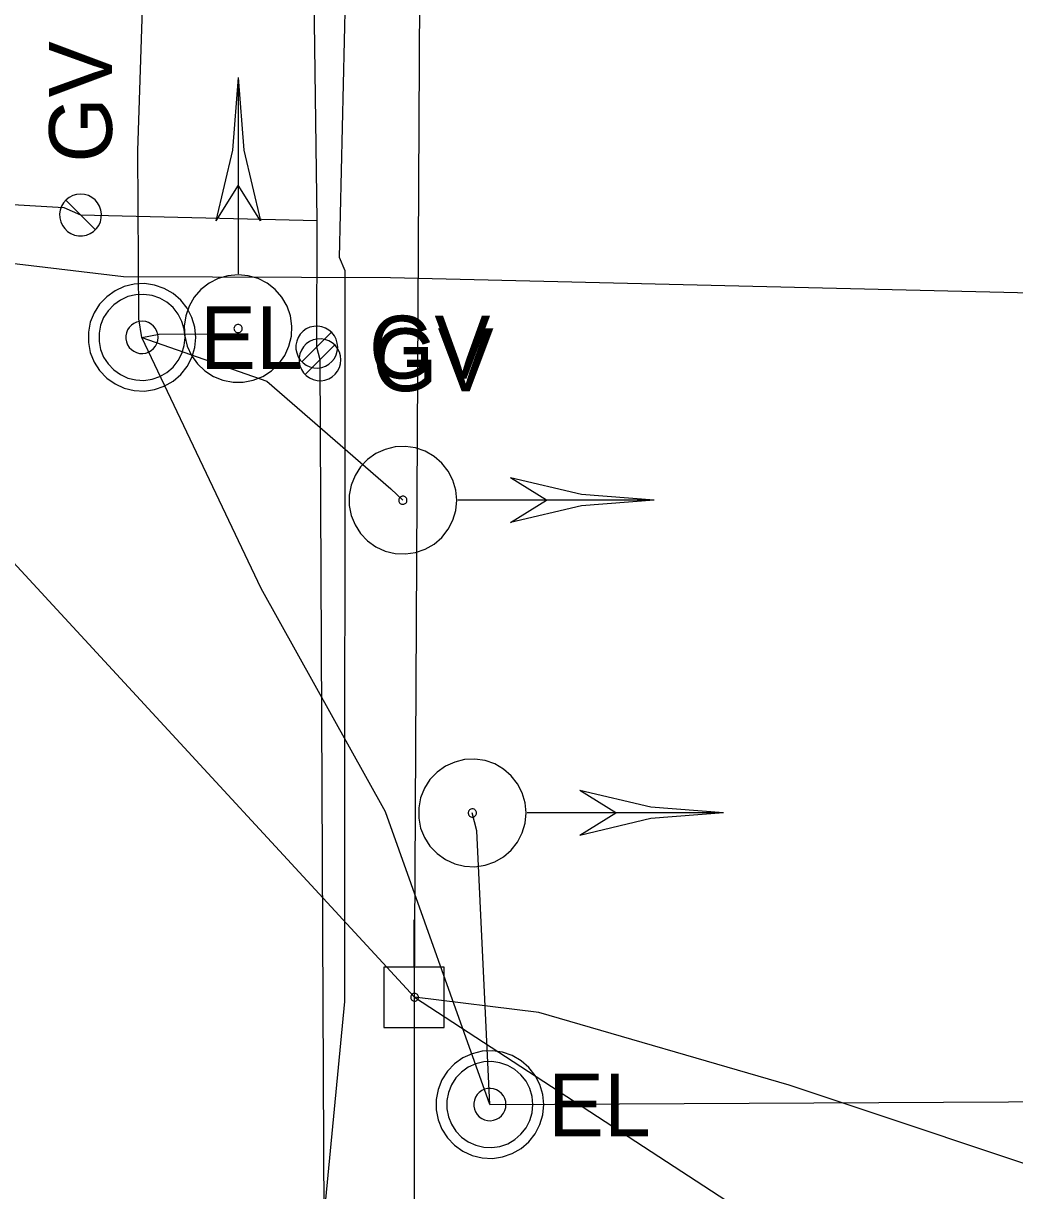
# Model space of a CAD drawing. Extents: x 600849 to 606371, y 330010 to 403088.
# Drawn here: x 602033.2 to 602094, y 371381.8 to 371453.3 of the extents above; entities that cross this region are included whole.
import ezdxf

# ---------------------------------------------------------------- set-up
doc = ezdxf.new("R2010")
doc.units = 0
for name, color, linetype in [('E_SIG', 7, 'Continuous'), ('E_UTL_E', 7, 'Continuous'), ('E_UTL_E_UG', 7, 'Continuous'), ('E_UTL_EPowerPole', 7, 'Continuous'), ('E_UTL_G', 7, 'Continuous'), ('E_UTL_G_UG', 7, 'Continuous'), ('E_UTL_Overhead', 7, 'Continuous'), ('E_UTL_T_UG', 7, 'Continuous')]:
    doc.layers.add(name, color=color, linetype=linetype)

msp = doc.modelspace()

# ---------------------------------------------------------------- linework, layer by layer
at = {"layer": 'E_SIG'}
for points in [[(602046.387, 371450.021), (602046.042, 371445.568), (602045.012, 371441.221)], [(602046.387, 371450.021), (602046.733, 371445.568), (602047.762, 371441.221)], [(602046.389, 371450.021), (602046.389, 371437.98)], [(602046.389, 371443.422), (602045.012, 371441.222)], [(602047.76, 371441.222), (602046.389, 371443.422)], [(602046.387, 371437.921), (602045.763, 371437.862), (602045.161, 371437.685), (602044.603, 371437.398), (602044.11, 371437.01), (602043.699, 371436.536), (602043.386, 371435.992), (602043.18, 371435.399), (602043.091, 371434.778), (602043.121, 371434.152), (602043.269, 371433.542), (602043.53, 371432.971), (602043.893, 371432.46), (602044.347, 371432.027), (602044.875, 371431.688), (602045.458, 371431.455), (602046.074, 371431.336), (602046.701, 371431.336), (602047.317, 371431.455), (602047.9, 371431.688), (602048.427, 371432.027), (602048.881, 371432.46), (602049.245, 371432.971), (602049.506, 371433.542), (602049.654, 371434.152), (602049.684, 371434.778), (602049.594, 371435.399), (602049.389, 371435.992), (602049.075, 371436.536), (602048.665, 371437.01), (602048.172, 371437.398), (602047.614, 371437.685), (602047.012, 371437.862), (602046.387, 371437.921)], [(602046.387, 371434.874), (602046.34, 371434.869), (602046.294, 371434.856), (602046.251, 371434.834), (602046.213, 371434.804), (602046.182, 371434.768), (602046.158, 371434.726), (602046.142, 371434.681), (602046.135, 371434.633), (602046.138, 371434.586), (602046.149, 371434.539), (602046.169, 371434.495), (602046.197, 371434.456), (602046.231, 371434.423), (602046.272, 371434.397), (602046.316, 371434.379), (602046.363, 371434.37), (602046.411, 371434.37), (602046.459, 371434.379), (602046.503, 371434.397), (602046.543, 371434.423), (602046.578, 371434.456), (602046.606, 371434.495), (602046.626, 371434.539), (602046.637, 371434.586), (602046.64, 371434.633), (602046.633, 371434.681), (602046.617, 371434.726), (602046.593, 371434.768), (602046.562, 371434.804), (602046.524, 371434.834), (602046.481, 371434.856), (602046.435, 371434.869), (602046.387, 371434.874)], [(602059.786, 371424.096), (602059.726, 371424.72), (602059.549, 371425.322), (602059.262, 371425.88), (602058.874, 371426.373), (602058.4, 371426.784), (602057.857, 371427.097), (602057.264, 371427.303), (602056.643, 371427.392), (602056.016, 371427.362), (602055.406, 371427.214), (602054.836, 371426.954), (602054.325, 371426.59), (602053.892, 371426.136), (602053.553, 371425.608), (602053.319, 371425.025), (602053.201, 371424.409), (602053.201, 371423.782), (602053.319, 371423.166), (602053.553, 371422.584), (602053.892, 371422.056), (602054.325, 371421.602), (602054.836, 371421.238), (602055.406, 371420.977), (602056.016, 371420.829), (602056.643, 371420.799), (602057.264, 371420.889), (602057.857, 371421.094), (602058.4, 371421.408), (602058.874, 371421.818), (602059.262, 371422.312), (602059.549, 371422.869), (602059.726, 371423.471), (602059.786, 371424.096)], [(602071.886, 371424.096), (602067.432, 371424.441), (602063.086, 371425.471)], [(602065.286, 371424.094), (602063.086, 371425.471)], [(602056.738, 371424.096), (602056.734, 371424.143), (602056.72, 371424.189), (602056.698, 371424.232), (602056.668, 371424.27), (602056.632, 371424.301), (602056.591, 371424.325), (602056.545, 371424.341), (602056.498, 371424.348), (602056.45, 371424.345), (602056.403, 371424.334), (602056.359, 371424.314), (602056.32, 371424.286), (602056.287, 371424.252), (602056.261, 371424.211), (602056.244, 371424.167), (602056.234, 371424.12), (602056.234, 371424.072), (602056.244, 371424.025), (602056.261, 371423.98), (602056.287, 371423.94), (602056.32, 371423.905), (602056.359, 371423.877), (602056.403, 371423.857), (602056.45, 371423.846), (602056.498, 371423.844), (602056.545, 371423.85), (602056.591, 371423.866), (602056.632, 371423.89), (602056.668, 371423.921), (602056.698, 371423.959), (602056.72, 371424.002), (602056.734, 371424.048), (602056.738, 371424.096)], [(602071.885, 371424.094), (602059.844, 371424.094)], [(602071.886, 371424.096), (602067.432, 371423.75), (602063.086, 371422.721)], [(602063.086, 371422.723), (602065.286, 371424.094)], [(602064.041, 371404.923), (602063.981, 371405.547), (602063.804, 371406.149), (602063.517, 371406.707), (602063.129, 371407.2), (602062.655, 371407.611), (602062.112, 371407.924), (602061.519, 371408.13), (602060.898, 371408.219), (602060.271, 371408.189), (602059.661, 371408.041), (602059.091, 371407.781), (602058.58, 371407.417), (602058.147, 371406.963), (602057.808, 371406.435), (602057.574, 371405.852), (602057.456, 371405.236), (602057.456, 371404.609), (602057.574, 371403.993), (602057.808, 371403.411), (602058.147, 371402.883), (602058.58, 371402.429), (602059.091, 371402.065), (602059.661, 371401.804), (602060.271, 371401.656), (602060.898, 371401.626), (602061.519, 371401.716), (602062.112, 371401.921), (602062.655, 371402.235), (602063.129, 371402.645), (602063.517, 371403.139), (602063.804, 371403.696), (602063.981, 371404.298), (602064.041, 371404.923)], [(602069.541, 371404.921), (602067.341, 371406.299)], [(602076.141, 371404.923), (602071.687, 371405.269), (602067.341, 371406.298)], [(602060.993, 371404.923), (602060.989, 371404.97), (602060.975, 371405.017), (602060.953, 371405.059), (602060.923, 371405.097), (602060.887, 371405.128), (602060.846, 371405.152), (602060.8, 371405.168), (602060.753, 371405.175), (602060.705, 371405.173), (602060.658, 371405.161), (602060.614, 371405.141), (602060.575, 371405.113), (602060.542, 371405.079), (602060.516, 371405.038), (602060.498, 371404.994), (602060.489, 371404.947), (602060.489, 371404.899), (602060.498, 371404.852), (602060.516, 371404.807), (602060.542, 371404.767), (602060.575, 371404.732), (602060.614, 371404.704), (602060.658, 371404.684), (602060.705, 371404.673), (602060.753, 371404.671), (602060.8, 371404.677), (602060.846, 371404.693), (602060.887, 371404.717), (602060.923, 371404.749), (602060.953, 371404.786), (602060.975, 371404.829), (602060.989, 371404.875), (602060.993, 371404.923)], [(602076.14, 371404.921), (602064.099, 371404.921)], [(602076.141, 371404.923), (602071.687, 371404.577), (602067.341, 371403.548)], [(602067.341, 371403.55), (602069.541, 371404.921)]]:
    msp.add_lwpolyline(points, dxfattribs=at)
at = {"layer": 'E_UTL_E'}
for points in [[(602043.793, 371434.082), (602043.733, 371434.707), (602043.556, 371435.309), (602043.269, 371435.866), (602042.881, 371436.36), (602042.407, 371436.77), (602041.863, 371437.084), (602041.271, 371437.289), (602040.65, 371437.379), (602040.023, 371437.349), (602039.413, 371437.201), (602038.843, 371436.94), (602038.332, 371436.576), (602037.899, 371436.122), (602037.559, 371435.594), (602037.326, 371435.012), (602037.208, 371434.396), (602037.208, 371433.769), (602037.326, 371433.153), (602037.559, 371432.57), (602037.899, 371432.042), (602038.332, 371431.588), (602038.843, 371431.224), (602039.413, 371430.964), (602040.023, 371430.816), (602040.65, 371430.786), (602041.271, 371430.875), (602041.863, 371431.08), (602042.407, 371431.394), (602042.881, 371431.805), (602043.269, 371432.298), (602043.556, 371432.856), (602043.733, 371433.458), (602043.793, 371434.082)], [(602043.793, 371434.082), (602043.733, 371434.707), (602043.556, 371435.309), (602043.269, 371435.866), (602042.881, 371436.36), (602042.407, 371436.77), (602041.863, 371437.084), (602041.271, 371437.289), (602040.65, 371437.379), (602040.023, 371437.349), (602039.413, 371437.201), (602038.843, 371436.94), (602038.332, 371436.576), (602037.899, 371436.122), (602037.559, 371435.594), (602037.326, 371435.012), (602037.208, 371434.396), (602037.208, 371433.769), (602037.326, 371433.153), (602037.559, 371432.57), (602037.899, 371432.042), (602038.332, 371431.588), (602038.843, 371431.224), (602039.413, 371430.964), (602040.023, 371430.816), (602040.65, 371430.786), (602041.271, 371430.875), (602041.863, 371431.08), (602042.407, 371431.394), (602042.881, 371431.805), (602043.269, 371432.298), (602043.556, 371432.856), (602043.733, 371433.458), (602043.793, 371434.082)], [(602043.133, 371434.082), (602043.085, 371434.582), (602042.943, 371435.063), (602042.714, 371435.51), (602042.403, 371435.904), (602042.024, 371436.233), (602041.589, 371436.484), (602041.115, 371436.648), (602040.618, 371436.719), (602040.117, 371436.695), (602039.629, 371436.577), (602039.173, 371436.369), (602038.764, 371436.077), (602038.417, 371435.714), (602038.146, 371435.292), (602037.96, 371434.826), (602037.865, 371434.333), (602037.865, 371433.831), (602037.96, 371433.339), (602038.146, 371432.873), (602038.417, 371432.45), (602038.764, 371432.087), (602039.173, 371431.796), (602039.629, 371431.587), (602040.117, 371431.469), (602040.618, 371431.445), (602041.115, 371431.517), (602041.589, 371431.681), (602042.024, 371431.932), (602042.403, 371432.26), (602042.714, 371432.655), (602042.943, 371433.101), (602043.085, 371433.583), (602043.133, 371434.082)], [(602043.133, 371434.082), (602043.085, 371434.582), (602042.943, 371435.063), (602042.714, 371435.51), (602042.403, 371435.904), (602042.024, 371436.233), (602041.589, 371436.484), (602041.115, 371436.648), (602040.618, 371436.719), (602040.117, 371436.695), (602039.629, 371436.577), (602039.173, 371436.369), (602038.764, 371436.077), (602038.417, 371435.714), (602038.146, 371435.292), (602037.96, 371434.826), (602037.865, 371434.333), (602037.865, 371433.831), (602037.96, 371433.339), (602038.146, 371432.873), (602038.417, 371432.45), (602038.764, 371432.087), (602039.173, 371431.796), (602039.629, 371431.587), (602040.117, 371431.469), (602040.618, 371431.445), (602041.115, 371431.517), (602041.589, 371431.681), (602042.024, 371431.932), (602042.403, 371432.26), (602042.714, 371432.655), (602042.943, 371433.101), (602043.085, 371433.583), (602043.133, 371434.082)], [(602041.483, 371434.082), (602041.465, 371434.27), (602041.412, 371434.45), (602041.325, 371434.618), (602041.209, 371434.765), (602041.067, 371434.889), (602040.904, 371434.983), (602040.726, 371435.044), (602040.54, 371435.071), (602040.352, 371435.062), (602040.169, 371435.018), (602039.998, 371434.94), (602039.844, 371434.83), (602039.714, 371434.694), (602039.613, 371434.536), (602039.543, 371434.361), (602039.507, 371434.176), (602039.507, 371433.988), (602039.543, 371433.803), (602039.613, 371433.629), (602039.714, 371433.47), (602039.844, 371433.334), (602039.998, 371433.225), (602040.169, 371433.147), (602040.352, 371433.102), (602040.54, 371433.093), (602040.726, 371433.12), (602040.904, 371433.182), (602041.067, 371433.276), (602041.209, 371433.399), (602041.325, 371433.547), (602041.412, 371433.714), (602041.465, 371433.895), (602041.483, 371434.082)], [(602041.483, 371434.082), (602041.465, 371434.27), (602041.412, 371434.45), (602041.325, 371434.618), (602041.209, 371434.765), (602041.067, 371434.889), (602040.904, 371434.983), (602040.726, 371435.044), (602040.54, 371435.071), (602040.352, 371435.062), (602040.169, 371435.018), (602039.998, 371434.94), (602039.844, 371434.83), (602039.714, 371434.694), (602039.613, 371434.536), (602039.543, 371434.361), (602039.507, 371434.176), (602039.507, 371433.988), (602039.543, 371433.803), (602039.613, 371433.629), (602039.714, 371433.47), (602039.844, 371433.334), (602039.998, 371433.225), (602040.169, 371433.147), (602040.352, 371433.102), (602040.54, 371433.093), (602040.726, 371433.12), (602040.904, 371433.182), (602041.067, 371433.276), (602041.209, 371433.399), (602041.325, 371433.547), (602041.412, 371433.714), (602041.465, 371433.895), (602041.483, 371434.082)], [(602065.115, 371387.04), (602065.055, 371387.665), (602064.878, 371388.267), (602064.591, 371388.824), (602064.203, 371389.318), (602063.729, 371389.728), (602063.185, 371390.042), (602062.593, 371390.247), (602061.972, 371390.337), (602061.345, 371390.307), (602060.735, 371390.159), (602060.165, 371389.898), (602059.654, 371389.534), (602059.221, 371389.08), (602058.881, 371388.553), (602058.648, 371387.97), (602058.529, 371387.354), (602058.529, 371386.727), (602058.648, 371386.111), (602058.881, 371385.528), (602059.221, 371385), (602059.654, 371384.546), (602060.165, 371384.182), (602060.735, 371383.922), (602061.345, 371383.774), (602061.972, 371383.744), (602062.593, 371383.833), (602063.185, 371384.039), (602063.729, 371384.352), (602064.203, 371384.763), (602064.591, 371385.256), (602064.878, 371385.814), (602065.055, 371386.416), (602065.115, 371387.04)], [(602065.115, 371387.04), (602065.055, 371387.665), (602064.878, 371388.267), (602064.591, 371388.824), (602064.203, 371389.318), (602063.729, 371389.728), (602063.185, 371390.042), (602062.593, 371390.247), (602061.972, 371390.337), (602061.345, 371390.307), (602060.735, 371390.159), (602060.165, 371389.898), (602059.654, 371389.534), (602059.221, 371389.08), (602058.881, 371388.553), (602058.648, 371387.97), (602058.529, 371387.354), (602058.529, 371386.727), (602058.648, 371386.111), (602058.881, 371385.528), (602059.221, 371385), (602059.654, 371384.546), (602060.165, 371384.182), (602060.735, 371383.922), (602061.345, 371383.774), (602061.972, 371383.744), (602062.593, 371383.833), (602063.185, 371384.039), (602063.729, 371384.352), (602064.203, 371384.763), (602064.591, 371385.256), (602064.878, 371385.814), (602065.055, 371386.416), (602065.115, 371387.04)], [(602064.455, 371387.04), (602064.407, 371387.54), (602064.265, 371388.022), (602064.035, 371388.468), (602063.725, 371388.862), (602063.346, 371389.191), (602062.911, 371389.442), (602062.437, 371389.606), (602061.94, 371389.677), (602061.439, 371389.653), (602060.951, 371389.535), (602060.495, 371389.327), (602060.086, 371389.036), (602059.739, 371388.672), (602059.468, 371388.25), (602059.281, 371387.784), (602059.187, 371387.291), (602059.187, 371386.789), (602059.281, 371386.297), (602059.468, 371385.831), (602059.739, 371385.408), (602060.086, 371385.045), (602060.495, 371384.754), (602060.951, 371384.546), (602061.439, 371384.427), (602061.94, 371384.403), (602062.437, 371384.475), (602062.911, 371384.639), (602063.346, 371384.89), (602063.725, 371385.219), (602064.035, 371385.613), (602064.265, 371386.059), (602064.407, 371386.541), (602064.455, 371387.04)], [(602064.455, 371387.04), (602064.407, 371387.54), (602064.265, 371388.022), (602064.035, 371388.468), (602063.725, 371388.862), (602063.346, 371389.191), (602062.911, 371389.442), (602062.437, 371389.606), (602061.94, 371389.677), (602061.439, 371389.653), (602060.951, 371389.535), (602060.495, 371389.327), (602060.086, 371389.036), (602059.739, 371388.672), (602059.468, 371388.25), (602059.281, 371387.784), (602059.187, 371387.291), (602059.187, 371386.789), (602059.281, 371386.297), (602059.468, 371385.831), (602059.739, 371385.408), (602060.086, 371385.045), (602060.495, 371384.754), (602060.951, 371384.546), (602061.439, 371384.427), (602061.94, 371384.403), (602062.437, 371384.475), (602062.911, 371384.639), (602063.346, 371384.89), (602063.725, 371385.219), (602064.035, 371385.613), (602064.265, 371386.059), (602064.407, 371386.541), (602064.455, 371387.04)], [(602062.805, 371387.04), (602062.787, 371387.228), (602062.734, 371387.408), (602062.647, 371387.576), (602062.531, 371387.724), (602062.389, 371387.847), (602062.226, 371387.941), (602062.048, 371388.002), (602061.862, 371388.029), (602061.674, 371388.02), (602061.491, 371387.976), (602061.32, 371387.898), (602061.166, 371387.789), (602061.036, 371387.652), (602060.935, 371387.494), (602060.865, 371387.319), (602060.829, 371387.134), (602060.829, 371386.946), (602060.865, 371386.761), (602060.935, 371386.587), (602061.036, 371386.428), (602061.166, 371386.292), (602061.32, 371386.183), (602061.491, 371386.105), (602061.674, 371386.06), (602061.862, 371386.051), (602062.048, 371386.078), (602062.226, 371386.14), (602062.389, 371386.234), (602062.531, 371386.357), (602062.647, 371386.505), (602062.734, 371386.672), (602062.787, 371386.853), (602062.805, 371387.04)], [(602062.805, 371387.04), (602062.787, 371387.228), (602062.734, 371387.408), (602062.647, 371387.576), (602062.531, 371387.724), (602062.389, 371387.847), (602062.226, 371387.941), (602062.048, 371388.002), (602061.862, 371388.029), (602061.674, 371388.02), (602061.491, 371387.976), (602061.32, 371387.898), (602061.166, 371387.789), (602061.036, 371387.652), (602060.935, 371387.494), (602060.865, 371387.319), (602060.829, 371387.134), (602060.829, 371386.946), (602060.865, 371386.761), (602060.935, 371386.587), (602061.036, 371386.428), (602061.166, 371386.292), (602061.32, 371386.183), (602061.491, 371386.105), (602061.674, 371386.06), (602061.862, 371386.051), (602062.048, 371386.078), (602062.226, 371386.14), (602062.389, 371386.234), (602062.531, 371386.357), (602062.647, 371386.505), (602062.734, 371386.672), (602062.787, 371386.853), (602062.805, 371387.04)]]:
    msp.add_lwpolyline(points, dxfattribs=at)
at = {"layer": 'E_UTL_E_UG'}
for points in [[(602061.813, 371387.039), (602055.422, 371404.98), (602047.794, 371418.677), (602040.491, 371434.081), (602040.312, 371435.214), (602040.236, 371445.526), (602041.218, 371475.393), (602043.25, 371506.735), (602043.358, 371514.453), (602043.307, 371516.646), (602044.262, 371521.903), (602048.227, 371532.452), (602053.997, 371544.42), (602057.089, 371548.855), (602058.01, 371549.853), (602059.002, 371550.654), (602101.607, 371549.279), (602118.903, 371550.518), (602120.863, 371550.462), (602121.928, 371550.266)], [(602040.491, 371434.081), (602041.548, 371434.274), (602045.26, 371434.3)], [(602040.491, 371434.081), (602048.155, 371431.387), (602055.739, 371424.797), (602056.485, 371424.096)], [(602061.813, 371387.039), (602061.027, 371403.828), (602060.74, 371404.923)], [(602120.641, 371137.76), (602120.92, 371139.35), (602121.35, 371170.11), (602121.203, 371196.403), (602119.531, 371219.946), (602116.676, 371228.714), (602115.676, 371234.908), (602111.39, 371281.883), (602108.793, 371311.52), (602108.041, 371319.432), (602108.278, 371320.432), (602106.775, 371369.047), (602105.442, 371378.209), (602099.328, 371381.835), (602080.156, 371388.221), (602064.826, 371392.678), (602057.201, 371393.62)], [(602061.813, 371387.039), (602105.505, 371387.27), (602126.533, 371386.899), (602169.164, 371386.226)]]:
    msp.add_lwpolyline(points, dxfattribs=at)
at = {"layer": 'E_UTL_EPowerPole'}
for points in [[(602057.169, 371395.463), (602057.169, 371398.371)], [(602059.013, 371395.463), (602055.325, 371395.463)], [(602055.325, 371395.463), (602055.325, 371391.771)], [(602059.013, 371391.771), (602059.013, 371395.463)], [(602057.439, 371393.62), (602057.435, 371393.665), (602057.422, 371393.709), (602057.402, 371393.749), (602057.374, 371393.785), (602057.339, 371393.814), (602057.3, 371393.837), (602057.257, 371393.852), (602057.212, 371393.858), (602057.167, 371393.856), (602057.123, 371393.845), (602057.082, 371393.827), (602057.045, 371393.8), (602057.013, 371393.767), (602056.989, 371393.729), (602056.972, 371393.687), (602056.964, 371393.643), (602056.964, 371393.597), (602056.972, 371393.553), (602056.989, 371393.511), (602057.013, 371393.473), (602057.045, 371393.44), (602057.082, 371393.414), (602057.123, 371393.395), (602057.167, 371393.384), (602057.212, 371393.382), (602057.257, 371393.388), (602057.3, 371393.403), (602057.339, 371393.426), (602057.374, 371393.456), (602057.402, 371393.491), (602057.422, 371393.531), (602057.435, 371393.575), (602057.439, 371393.62)], [(602055.325, 371391.771), (602059.013, 371391.771)]]:
    msp.add_lwpolyline(points, dxfattribs=at)
at = {"layer": 'E_UTL_G'}
for points in [[(602036.731, 371442.87), (602036.488, 371442.847), (602036.254, 371442.779), (602036.037, 371442.667), (602035.845, 371442.516), (602035.686, 371442.332), (602035.564, 371442.12), (602035.484, 371441.89), (602035.449, 371441.648), (602035.461, 371441.404), (602035.518, 371441.167), (602035.62, 371440.945), (602035.761, 371440.747), (602035.938, 371440.578), (602036.143, 371440.446), (602036.369, 371440.356), (602036.609, 371440.31), (602036.853, 371440.31), (602037.092, 371440.356), (602037.319, 371440.446), (602037.524, 371440.578), (602037.701, 371440.747), (602037.842, 371440.945), (602037.944, 371441.167), (602038.001, 371441.404), (602038.013, 371441.648), (602037.978, 371441.89), (602037.898, 371442.12), (602037.776, 371442.332), (602037.617, 371442.516), (602037.425, 371442.667), (602037.208, 371442.779), (602036.974, 371442.847), (602036.731, 371442.87)], [(602037.638, 371440.68), (602035.824, 371442.494)], [(602052.49, 371433.484), (602052.467, 371433.727), (602052.398, 371433.961), (602052.287, 371434.178), (602052.136, 371434.37), (602051.951, 371434.53), (602051.74, 371434.651), (602051.509, 371434.731), (602051.268, 371434.766), (602051.024, 371434.754), (602050.787, 371434.697), (602050.565, 371434.596), (602050.366, 371434.454), (602050.198, 371434.277), (602050.066, 371434.072), (602049.976, 371433.846), (602049.929, 371433.606), (602049.929, 371433.362), (602049.976, 371433.123), (602050.066, 371432.896), (602050.198, 371432.691), (602050.366, 371432.514), (602050.565, 371432.373), (602050.787, 371432.271), (602051.024, 371432.214), (602051.268, 371432.202), (602051.509, 371432.237), (602051.74, 371432.317), (602051.951, 371432.439), (602052.136, 371432.599), (602052.287, 371432.79), (602052.398, 371433.007), (602052.467, 371433.241), (602052.49, 371433.484)], [(602052.69, 371432.707), (602052.667, 371432.95), (602052.598, 371433.184), (602052.487, 371433.401), (602052.336, 371433.593), (602052.151, 371433.753), (602051.94, 371433.874), (602051.709, 371433.954), (602051.468, 371433.989), (602051.224, 371433.977), (602050.987, 371433.92), (602050.765, 371433.819), (602050.566, 371433.677), (602050.398, 371433.5), (602050.266, 371433.295), (602050.176, 371433.069), (602050.129, 371432.829), (602050.129, 371432.585), (602050.176, 371432.346), (602050.266, 371432.119), (602050.398, 371431.914), (602050.566, 371431.737), (602050.765, 371431.596), (602050.987, 371431.494), (602051.224, 371431.437), (602051.468, 371431.425), (602051.709, 371431.46), (602051.94, 371431.54), (602052.151, 371431.662), (602052.336, 371431.822), (602052.487, 371432.013), (602052.598, 371432.23), (602052.667, 371432.464), (602052.69, 371432.707)], [(602050.3, 371432.577), (602052.114, 371434.391)], [(602050.5, 371431.8), (602052.314, 371433.614)]]:
    msp.add_lwpolyline(points, dxfattribs=at)
at = {"layer": 'E_UTL_G_UG'}
for points in [[(602051.224, 371441.239), (602049.964, 371540.245), (602053.062, 371646.711), (602051.823, 371748.297), (602052.102, 371852.965), (602055.633, 371915.876), (602057.202, 372007.711), (602056.09, 372137.007), (602056.298, 372210.263), (602057.368, 372432.293), (602067.588, 372432.973), (602077.638, 372432.898), (602091.296, 372432.913), (602091.91, 372435.704), (602093.691, 372460.524), (602093.243, 372526.913), (602093.151, 372614.924)], [(602009.718, 371443.569), (602035.714, 371442.045), (602036.731, 371441.587), (602051.224, 371441.239)], [(602048.209, 370657.472), (602048.181, 370747.794), (602048.761, 370798.001), (602048.383, 370861.246), (602049.104, 370931.281), (602048.417, 371006.934), (602048.866, 371066.509), (602049.176, 371134.185), (602049.782, 371177.66), (602049.958, 371214.153), (602050.22, 371268.074), (602049.119, 371291.65), (602049.158, 371300.854), (602049.234, 371302.536), (602050.106, 371308.891), (602051.7, 371334.541), (602051.719, 371368.17), (602051.407, 371432.707), (602051.207, 371433.484), (602051.224, 371441.239)]]:
    msp.add_lwpolyline(points, dxfattribs=at)
at = {"layer": 'E_UTL_Overhead'}
for points in [[(602049.765, 369613.323), (602051.084, 369789.61), (602050.678, 369965.174), (602051.622, 370141.893), (602052.509, 370286.678), (602048.38, 370407.205), (602054.566, 370641.595), (602056.079, 370840.849), (602055.996, 371041.836), (602057.125, 371239.249), (602057.201, 371393.62), (602058.031, 371555.689), (602064.16, 371680.236), (602066.658, 372038.534), (602066.582, 372216.078), (602066.884, 372572.553), (602066.554, 372750.094)], [(601972.441, 371485.534), (602057.201, 371393.62)], [(602057.201, 371393.62), (602167.955, 371321.37)]]:
    msp.add_lwpolyline(points, dxfattribs=at)
at = {"layer": 'E_UTL_T_UG'}
for points in [[(602056.86, 371223.671), (602056.259, 371225.387), (602052.36, 371234.099), (602055.082, 371304.889), (602047.025, 371331.122), (602052.92, 371393.358), (602052.942, 371438.152), (602052.599, 371438.978), (602053.429, 371474.878), (602052.405, 371531.37), (602053.605, 371606.592), (602052.858, 371719.973), (602054.475, 371843.489), (602050.796, 371865.446), (602052.241, 371879.164), (602054.641, 372006.4), (602051.737, 372150.316), (602051.854, 372296.769), (602052.652, 372432.379), (602066.884, 372572.553)], [(602008.482, 371441.499), (602039.371, 371437.804), (602055.72, 371437.756), (602109.535, 371436.467), (602190.036, 371437.582), (602241.077, 371439.743)]]:
    msp.add_lwpolyline(points, dxfattribs=at)

# ---------------------------------------------------------------- texts
at = {"layer": 'E_UTL_E'}
for p in [(602044.057, 371432.137), (602044.057, 371432.137), (602065.379, 371385.095), (602065.379, 371385.095)]:
    msp.add_text('EL', height=3.8491, dxfattribs=at).set_placement(p)
at = {"layer": 'E_UTL_G'}
msp.add_text('GV', height=3.85, rotation=90, dxfattribs=at).set_placement((602038.656, 371444.795))
for p in [(602054.415, 371431.559), (602054.615, 371430.782)]:
    msp.add_text('GV', height=3.85, dxfattribs=at).set_placement(p)

doc.saveas('drawing.dxf')
